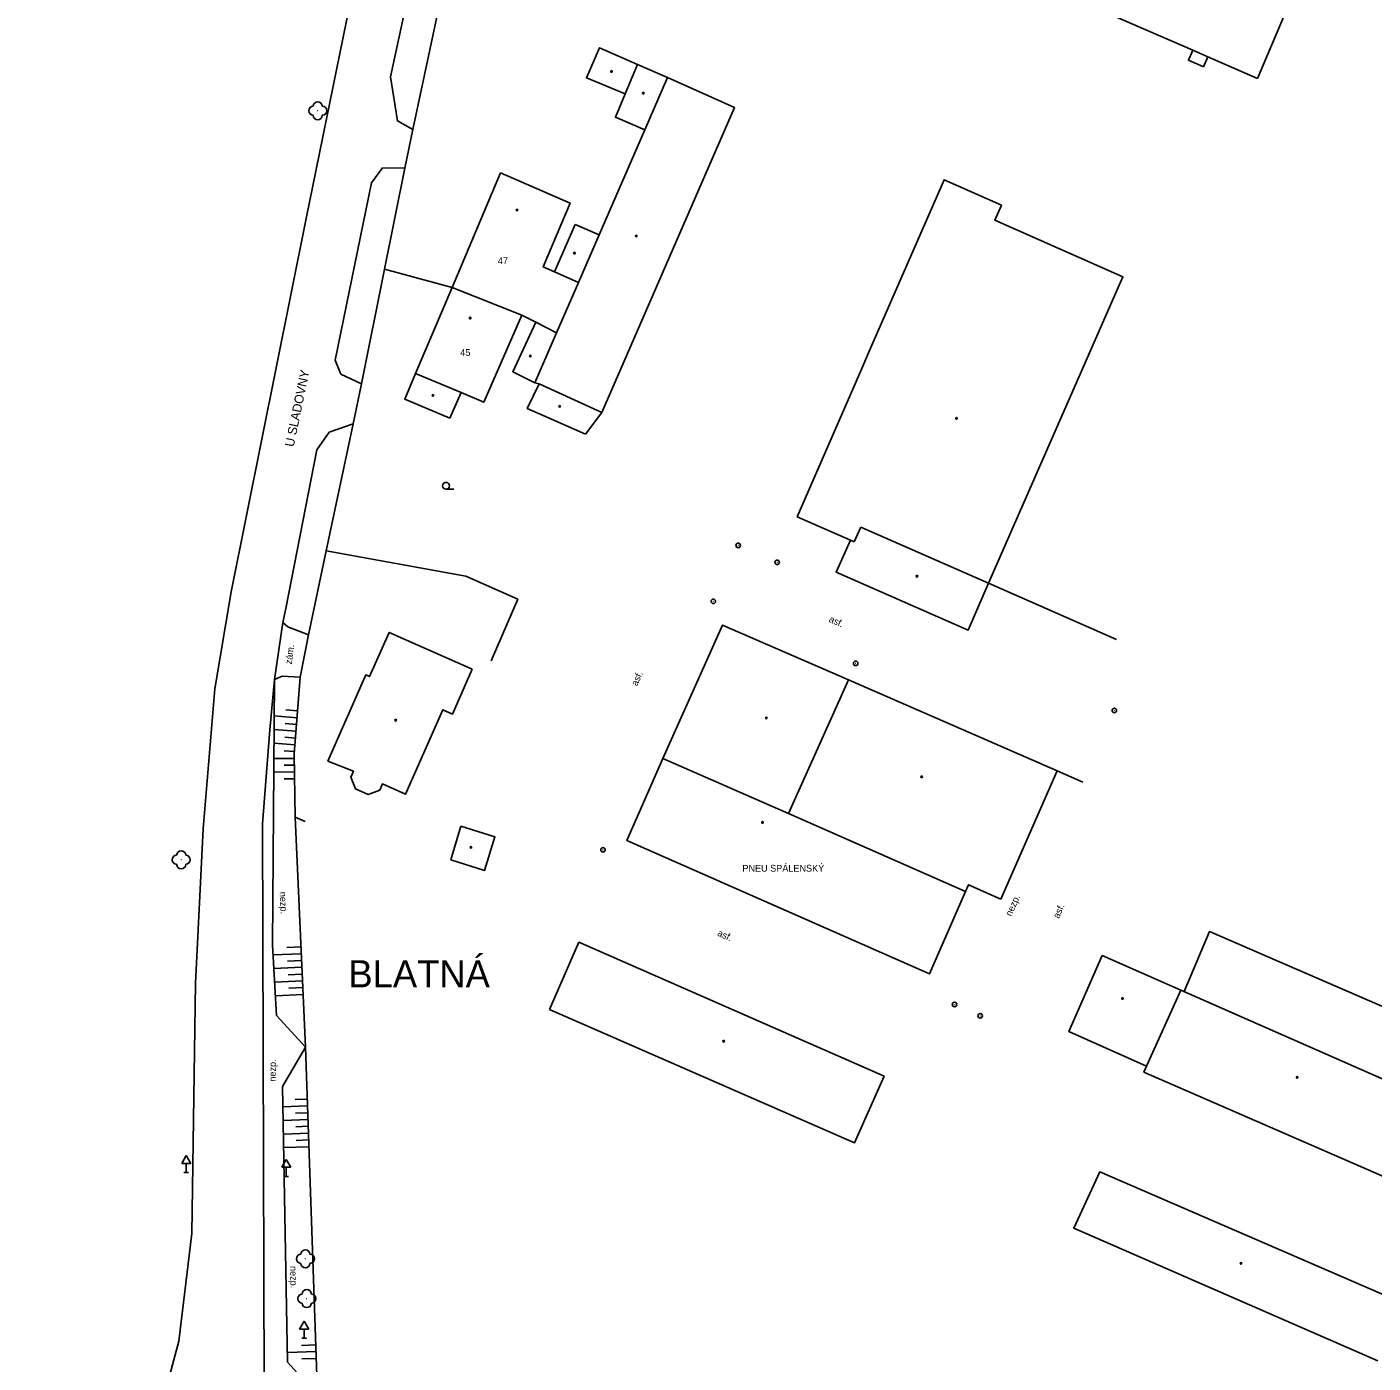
# Model space of a CAD drawing. Extents: x -794191 to -788944, y -1117087 to -1105044.
# Drawn here: x -792056.6 to -791908.1, y -1111208.7 to -1111061.3 of the extents above; entities that cross this region are included whole.
import ezdxf

# ---------------------------------------------------------------- set-up
doc = ezdxf.new("R2010")
doc.units = 0
for name, color, linetype in [('Doplněk polohopisu', 7, 'Continuous'), ('Doplňkové značky', 7, 'Continuous'), ('Hranice - ploty_ zdi', 7, 'Continuous'), ('Katastrální území', 7, 'Continuous'), ('Komunikace', 7, 'Continuous'), ('Názvy ulic_ silnic_ žel_', 7, 'Continuous'), ('Pomocné popisy', 7, 'Continuous'), ('Popisy budov', 7, 'Continuous'), ('Stavební objekty', 7, 'Continuous'), ('temporary_level_1', 7, 'Continuous'), ('Výškopis', 7, 'Continuous'), ('Zeleň', 7, 'Continuous'), ('Značky druhů budov', 7, 'Continuous'), ('Značky druhů pozemků', 7, 'Continuous'), ('Čísla popisná', 7, 'Continuous')]:
    doc.layers.add(name, color=color, linetype=linetype)

msp = doc.modelspace()

# ---------------------------------------------------------------- linework, layer by layer
at = {"layer": 'Doplněk polohopisu'}
msp.add_line((-791942.94, -1111143.4), (-791940.09, -1111144.64), dxfattribs=at)
at = {"layer": 'Doplňkové značky'}
for p, q in [((-792039.02, -1111185.834), (-792039.52, -1111186.7)), ((-792039.52, -1111186.7), (-792038.52, -1111186.7)), ((-792039.02, -1111185.834), (-792038.52, -1111186.7)), ((-792039.02, -1111187.7), (-792039.02, -1111186.7)), ((-792027.99, -1111186.264), (-792028.49, -1111187.13)), ((-792027.99, -1111186.264), (-792027.49, -1111187.13)), ((-792039.27, -1111187.7), (-792038.77, -1111187.7)), ((-792028.49, -1111187.13), (-792027.49, -1111187.13)), ((-792028.24, -1111188.13), (-792027.74, -1111188.13)), ((-792027.99, -1111188.13), (-792027.99, -1111187.13)), ((-792026.01, -1111204.114), (-792026.51, -1111204.98)), ((-792026.01, -1111204.114), (-792025.51, -1111204.98)), ((-792026.51, -1111204.98), (-792025.51, -1111204.98)), ((-792026.26, -1111205.98), (-792025.76, -1111205.98)), ((-792026.01, -1111205.98), (-792026.01, -1111204.98))]:
    msp.add_line(p, q, dxfattribs=at)
at = {"layer": 'Hranice - ploty_ zdi'}
for p, q in [((-792014.89, -1111076.87), (-792014.03, -1111072.63)), ((-792014.89, -1111076.87), (-792017.16, -1111088.02)), ((-792017.16, -1111088.02), (-792019.68, -1111100.69)), ((-792009.69, -1111090.04), (-792017.16, -1111088.02)), ((-792020.59, -1111105.09), (-792019.68, -1111100.69)), ((-792020.59, -1111105.09), (-792023.57, -1111119.12)), ((-791950.49, -1111122.69), (-791936.37, -1111128.89)), ((-792005.39, -1111131.23), (-792002.43, -1111124.45)), ((-792026.44, -1111133.05), (-792025.53, -1111128.38))]:
    msp.add_line(p, q, dxfattribs=at)
for points in [[(-791993.57, -1111029.58), (-792005.94, -1111034.67), (-792014.03, -1111072.63)], [(-792002.43, -1111124.45), (-792008.17, -1111121.91), (-792023.57, -1111119.12), (-792025.53, -1111128.38)], [(-792026.44, -1111133.05), (-792027.1, -1111141.5), (-792027.02, -1111148.49), (-792025.9, -1111148.96)], [(-792027.02, -1111148.49), (-792025.85, -1111173.88), (-792024.54, -1111212.28)]]:
    msp.add_lwpolyline(points, dxfattribs=at)
at = {"layer": 'Komunikace'}
for p, q in [((-792021.98, -1111099.63), (-792019.68, -1111100.69)), ((-792020.59, -1111105.09), (-792023.26, -1111106.02)), ((-792023.26, -1111106.02), (-792024.6, -1111107.96)), ((-792024.6, -1111107.96), (-792028.05, -1111125.48)), ((-792029.3, -1111133.29), (-792028.37, -1111127.02)), ((-792029.81, -1111138.85), (-792030.6, -1111149.23)), ((-792030.6, -1111149.23), (-792030.42, -1111211.21))]:
    msp.add_line(p, q, dxfattribs=at)
for points in [[(-792009.62, -1111034.97), (-792016.48, -1111066.82), (-792015.73, -1111071.67), (-792014.03, -1111072.63)], [(-792039.85, -1111206.32), (-792038.4, -1111194.44), (-792037.99, -1111166.8), (-792037.14, -1111149.79), (-792035.85, -1111134.32), (-792034.06, -1111123.64), (-792025.78, -1111082.43), (-792018.74, -1111047.78)], [(-792014.89, -1111076.87), (-792017.35, -1111076.83), (-792018.59, -1111078.49)], [(-792018.59, -1111078.49), (-792022.6, -1111098.08), (-792021.98, -1111099.63)], [(-792025.53, -1111128.38), (-792027.81, -1111127.51), (-792028.37, -1111127.02), (-792028.05, -1111125.48)], [(-792026.44, -1111133.05), (-792028.45, -1111132.94), (-792029.3, -1111133.29), (-792029.81, -1111138.85)], [(-792039.85, -1111206.32), (-792042.98, -1111218), (-792047.21, -1111229.1), (-792056.6, -1111247.05)]]:
    msp.add_lwpolyline(points, dxfattribs=at)
at = {"layer": 'Stavební objekty'}
for p, q in [((-791927.97, -1111063.88), (-791926.32, -1111064.59)), ((-791993.18, -1111103.84), (-792000.08, -1111100.67)), ((-791965.33, -1111118.13), (-791964.61, -1111116.49)), ((-791964.61, -1111116.49), (-791950.49, -1111122.69)), ((-791965.74, -1111117.95), (-791965.33, -1111118.13)), ((-791965.96, -1111133.36), (-791972.56, -1111148.11)), ((-791896.18, -1111182.17), (-791929.29, -1111167.58))]:
    msp.add_line(p, q, dxfattribs=at)
for points in [[(-791938.13, -1111045.41), (-791938.64, -1111046.59), (-791950.32, -1111041.51), (-791951.95, -1111040.8), (-791956.4, -1111051.52), (-791954.75, -1111052.23), (-791927.97, -1111063.88), (-791928.45, -1111064.97), (-791926.8, -1111065.69)], [(-791920.83, -1111066.98), (-791916.32, -1111056.28), (-791918.25, -1111055.45), (-791917.81, -1111054.44), (-791924.88, -1111051.36)], [(-791989.23, -1111065.43), (-791993.42, -1111063.59), (-791994.87, -1111066.9), (-791990.61, -1111068.7)], [(-791920.83, -1111066.98), (-791926.32, -1111064.59), (-791926.8, -1111065.69)], [(-791994.98, -1111106.22), (-791993.18, -1111103.84), (-791978.54, -1111070.19), (-791985.93, -1111066.88), (-791988.43, -1111072.65), (-791991.67, -1111071.24), (-791990.61, -1111068.7), (-791989.23, -1111065.43)], [(-791989.23, -1111065.43), (-791985.93, -1111066.88)], [(-791988.43, -1111072.65), (-791993.48, -1111084.25), (-791996.12, -1111083.1)], [(-791998.4, -1111088.34), (-791999.65, -1111087.79), (-791996.67, -1111080.76), (-792004.34, -1111077.41), (-792009.69, -1111090.04), (-792002.01, -1111093.1), (-792000.46, -1111093.89), (-791998.18, -1111095.06), (-791995.76, -1111089.49)], [(-791971.63, -1111115.34), (-791964.49, -1111099), (-791963.73, -1111097.26), (-791955.4, -1111078.17), (-791949.09, -1111080.98)], [(-791949.09, -1111080.98), (-791949.82, -1111082.61), (-791935.67, -1111088.89), (-791950.49, -1111122.69)], [(-791996.12, -1111083.1), (-791998.4, -1111088.34), (-791995.76, -1111089.49), (-791993.48, -1111084.25)], [(-792009.69, -1111090.04), (-792013.71, -1111099.53), (-792008.7, -1111101.64), (-792009.94, -1111104.48)], [(-792008.7, -1111101.64), (-792006.18, -1111102.7), (-792002.01, -1111093.1)], [(-792000.46, -1111093.89), (-792002.97, -1111099.34), (-792000.57, -1111100.56), (-791998.18, -1111095.06)], [(-792009.94, -1111104.48), (-792014.92, -1111102.38), (-792013.71, -1111099.53)], [(-792000.57, -1111100.56), (-792000.08, -1111100.67), (-792001.4, -1111103.39), (-791999.97, -1111104.02), (-791994.98, -1111106.22)], [(-791971.63, -1111115.34), (-791965.74, -1111117.95), (-791967.3, -1111121.48), (-791952.76, -1111127.87), (-791950.49, -1111122.69)], [(-792007.46, -1111132.16), (-792016.63, -1111128.12), (-792018.79, -1111132.99), (-792019.22, -1111132.8), (-792023.41, -1111142.32)], [(-792023.41, -1111142.32), (-792020.58, -1111143.41), (-792020.88, -1111144.09), (-792020.36, -1111145.38), (-792018.96, -1111146), (-792017.67, -1111145.5), (-792017.38, -1111144.83), (-792014.83, -1111145.96), (-792010.7, -1111136.65), (-792009.65, -1111137.13), (-792007.46, -1111132.16)], [(-791986.42, -1111142.02), (-791972.56, -1111148.11), (-791953.04, -1111156.69)], [(-792009.84, -1111153.22), (-792008.72, -1111149.5)], [(-792008.72, -1111149.5), (-792004.97, -1111150.66), (-792006.11, -1111154.37), (-792009.84, -1111153.22)], [(-791899.06, -1111172.83), (-791926.12, -1111161.13), (-791928.93, -1111167.73)], [(-791962.02, -1111177.06), (-791995.69, -1111162.3), (-791998.94, -1111169.73)], [(-791998.94, -1111169.73), (-791965.29, -1111184.43), (-791962.02, -1111177.06)], [(-791933.07, -1111175.98), (-791933.36, -1111176.62), (-791900.08, -1111191.14), (-791896.18, -1111182.17)], [(-791907.54, -1111208.5), (-791941.1, -1111193.84), (-791938.24, -1111187.64), (-791904.69, -1111202.15)]]:
    msp.add_lwpolyline(points, dxfattribs=at)
for points in [[(-791949.14, -1111157.53), (-791952.72, -1111155.95), (-791953.04, -1111156.69), (-791957, -1111165.78), (-791990.4, -1111151.08), (-791986.42, -1111142.02), (-791979.84, -1111127.31), (-791965.96, -1111133.36), (-791942.94, -1111143.4)], [(-791929.29, -1111167.58), (-791933.07, -1111175.98), (-791941.64, -1111172.15), (-791937.95, -1111163.77)]]:
    msp.add_lwpolyline(points, close=True, dxfattribs=at)
at = {"layer": 'temporary_level_1'}
for centre, radius in [((-791978.12, -1111118.51), 0.25), ((-791978.12, -1111118.51), 0.0005), ((-791973.82, -1111120.38), 0.25), ((-791973.82, -1111120.38), 0.0005), ((-791980.86, -1111124.68), 0.25), ((-791980.86, -1111124.68), 0.0005), ((-791965.16, -1111131.53), 0.25), ((-791965.16, -1111131.53), 0.0005), ((-791936.62, -1111136.73), 0.25), ((-791936.62, -1111136.73), 0.0005), ((-791993.04, -1111152.1), 0.25), ((-791993.04, -1111152.1), 0.0005), ((-791954.26, -1111169.17), 0.25), ((-791954.26, -1111169.17), 0.0005), ((-791951.42, -1111170.42), 0.25), ((-791951.42, -1111170.42), 0.0005)]:
    msp.add_circle(centre, radius, dxfattribs=at)
at = {"layer": 'Výškopis'}
for p, q in [((-792026.79, -1111137.52), (-792029.33, -1111137.32)), ((-792026.73, -1111136.78), (-792028.03, -1111136.67)), ((-792026.91, -1111139.02), (-792029.34, -1111138.83)), ((-792026.85, -1111138.27), (-792028.09, -1111138.17)), ((-792027.02, -1111140.51), (-792029.35, -1111140.33)), ((-792026.96, -1111139.77), (-792028.16, -1111139.67)), ((-792027.09, -1111142.01), (-792029.36, -1111142.04)), ((-792027.08, -1111141.26), (-792028.22, -1111141.17)), ((-792027.08, -1111143.51), (-792029.37, -1111143.54)), ((-792027.09, -1111142.76), (-792028.23, -1111142.77)), ((-792027.07, -1111144.26), (-792028.22, -1111144.27)), ((-792026.36, -1111162.81), (-792027.92, -1111162.88)), ((-792026.33, -1111163.56), (-792029.45, -1111163.7)), ((-792026.29, -1111164.31), (-792027.85, -1111164.38)), ((-792026.26, -1111165.06), (-792029.36, -1111165.2)), ((-792026.22, -1111165.81), (-792027.77, -1111165.88)), ((-792026.19, -1111166.56), (-792029.27, -1111166.7)), ((-792026.15, -1111167.31), (-792027.69, -1111167.38)), ((-792026.12, -1111168.06), (-792029.19, -1111168.2)), ((-792025.63, -1111180.36), (-792028.35, -1111180.46)), ((-792025.65, -1111179.61), (-792027.01, -1111179.66)), ((-792025.58, -1111181.86), (-792028.32, -1111181.96)), ((-792025.6, -1111181.11), (-792026.97, -1111181.16)), ((-792025.53, -1111183.36), (-792028.3, -1111183.46)), ((-792025.55, -1111182.61), (-792026.93, -1111182.66)), ((-792025.48, -1111184.86), (-792028.27, -1111184.96)), ((-792025.5, -1111184.11), (-792026.89, -1111184.16)), ((-792024.7, -1111207.47), (-792027.86, -1111207.58)), ((-792024.73, -1111206.72), (-792026.3, -1111206.78)), ((-792024.68, -1111208.22), (-792026.26, -1111208.28))]:
    msp.add_line(p, q, dxfattribs=at)
for points in [[(-792029.3, -1111133.29), (-792029.51, -1111162.62), (-792029.06, -1111170.38), (-792025.85, -1111173.88)], [(-792025.85, -1111173.88), (-792028.39, -1111178.22), (-792027.84, -1111208.64), (-792024.54, -1111212.28)]]:
    msp.add_lwpolyline(points, dxfattribs=at)
at = {"layer": 'Zeleň'}
for centre in [(-792024.51, -1111070.55), (-792039.58, -1111153.2), (-792025.87, -1111197.23), (-792025.72, -1111201.62)]:
    msp.add_circle(centre, 0.0005, dxfattribs=at)
for centre, start, end in [((-792025.01, -1111070.55), 89.99999, 269.99999), ((-792024.51, -1111070.05), 0, 179.99999), ((-792024.01, -1111070.55), 270, 89.99999), ((-792024.51, -1111071.05), 179.99999, 359.99999), ((-792039.58, -1111152.7), 0, 179.99999), ((-792040.08, -1111153.2), 89.99999, 269.99999), ((-792039.58, -1111153.7), 179.99999, 359.99999), ((-792039.08, -1111153.2), 270, 89.99999), ((-792026.37, -1111197.23), 89.99999, 269.99999), ((-792025.87, -1111196.73), 0, 179.99999), ((-792025.37, -1111197.23), 270, 89.99999), ((-792025.87, -1111197.73), 179.99999, 359.99999), ((-792026.22, -1111201.62), 89.99999, 269.99999), ((-792025.72, -1111201.12), 0, 179.99999), ((-792025.22, -1111201.62), 270, 89.99999), ((-792025.72, -1111202.12), 179.99999, 359.99999)]:
    msp.add_arc(centre, 0.5, start, end, dxfattribs=at)
at = {"layer": 'Značky druhů budov'}
for centre in [(-791992.1, -1111066.22), (-791988.6, -1111068.61), (-792002.53, -1111081.51), (-791989.37, -1111084.38), (-791996.19, -1111086.26), (-792007.7, -1111093.43), (-792001.05, -1111097.61), (-792011.79, -1111101.96), (-791997.81, -1111103.16), (-791954.04, -1111104.5), (-791958.39, -1111121.91), (-792015.92, -1111137.8), (-791975.01, -1111137.56), (-791957.88, -1111144.05), (-791975.44, -1111149.08), (-792007.6, -1111151.82), (-791935.72, -1111168.51), (-791979.73, -1111173.22), (-791916.45, -1111177.21), (-791922.64, -1111197.73)]:
    msp.add_circle(centre, 0.0875, dxfattribs=at)
at = {"layer": 'Značky druhů pozemků'}
msp.add_line((-792010.36, -1111112.305), (-792009.485, -1111112.305), dxfattribs=at)
msp.add_circle((-792010.36, -1111111.93), 0.375, dxfattribs=at)

# ---------------------------------------------------------------- texts
at = {"layer": 'Katastrální území'}
msp.add_text('BLATNÁ', height=3, dxfattribs=at).set_placement((-792021.13, -1111167.28))
at = {"layer": 'Názvy ulic_ silnic_ žel_'}
msp.add_text('U SLADOVNY', height=1, rotation=78.23549, dxfattribs=at).set_placement((-792027.17, -1111107.7))
at = {"layer": 'Pomocné popisy'}
for s, rotation, p in [('asf.', 335.86762, (-791968.18, -1111126.91)), ('zám.', 82.67502, (-792027.38, -1111131.66)), ('asf.', 65.58365, (-791989.28, -1111134.08)), ('nezp.', 272.63839, (-792028.72, -1111156.75)), ('nezp.', 65.78678, (-791948, -1111159.49)), ('asf.', 65.78678, (-791942.75, -1111159.74)), ('asf.', 335.86762, (-791980.48, -1111161.54)), ('nezp.', 89.58978, (-792029.14, -1111177.68)), ('nezp.', 271.03581, (-792027.56, -1111198.03))]:
    msp.add_text(s, height=0.75, rotation=rotation, dxfattribs=at).set_placement(p)
at = {"layer": 'Popisy budov'}
msp.add_text('PNEU SPÁLENSKÝ', height=0.75, dxfattribs=at).set_placement((-791977.66, -1111154.51))
at = {"layer": 'Čísla popisná'}
for s, p in [('47', (-792004.64, -1111087.47)), ('45', (-792008.79, -1111097.6))]:
    msp.add_text(s, height=0.75, dxfattribs=at).set_placement(p)

doc.saveas('drawing.dxf')
